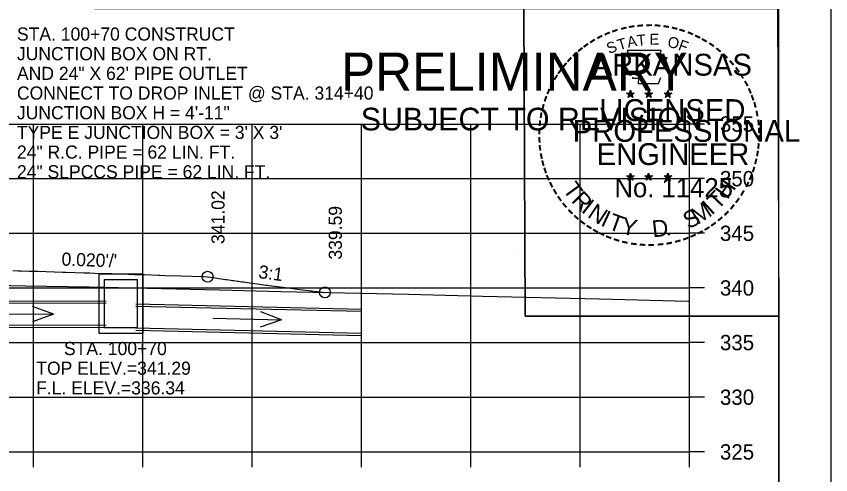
# Model space of a CAD drawing. Extents: x 1368122 to 1710785, y 373130 to 557566.
# Drawn here: x 1368777.3 to 1368851.8, y 373287.2 to 373329.2 of the extents above; entities that cross this region are included whole.
import ezdxf

# ---------------------------------------------------------------- set-up
doc = ezdxf.new("R2010")
doc.units = 0
for name, color, linetype in [('R_Axis', 7, 'Continuous'), ('R_Axis Annot', 7, 'Continuous'), ('R_Border', 7, 'Continuous'), ('R_Border PE', 7, 'Continuous'), ('R_Border Prem', 7, 'Continuous'), ('R_Exist Surface', 7, 'Continuous'), ('R_Fin Surface', 7, 'Continuous'), ('R_Grid', 7, 'Continuous'), ('R_No Plot', 7, 'Continuous'), ('R_Water', 7, 'Continuous'), ('R_Water Annot', 7, 'Continuous'), ('R_Xsect Elev', 7, 'Continuous'), ('R_Xsect Slope', 7, 'Continuous')]:
    doc.layers.add(name, color=color, linetype=linetype)

msp = doc.modelspace()

# ---------------------------------------------------------------- linework, layer by layer
at = {"layer": 'R_Axis'}
for p, q in [((1368838.881, 373289.309), (1368838.881, 373319.309)), ((1368840.281, 373319.309), (1368838.881, 373319.309)), ((1368840.281, 373314.309), (1368838.881, 373314.309)), ((1368840.281, 373309.309), (1368838.881, 373309.309)), ((1368840.281, 373304.309), (1368838.881, 373304.309)), ((1368840.281, 373299.309), (1368838.881, 373299.309)), ((1368840.281, 373294.309), (1368838.881, 373294.309)), ((1368538.881, 373289.309), (1368838.881, 373289.309)), ((1368778.881, 373287.909), (1368778.881, 373289.309)), ((1368788.881, 373287.909), (1368788.881, 373289.309)), ((1368798.881, 373287.909), (1368798.881, 373289.309)), ((1368808.881, 373287.909), (1368808.881, 373289.309)), ((1368818.881, 373287.909), (1368818.881, 373289.309)), ((1368828.881, 373287.909), (1368828.881, 373289.309)), ((1368838.881, 373287.909), (1368838.881, 373289.309)), ((1368840.281, 373289.309), (1368838.881, 373289.309))]:
    msp.add_line(p, q, dxfattribs=at)
at = {"layer": 'R_Border'}
msp.add_line((1368847.061, 373134.309), (1368847.061, 373339.769), dxfattribs=at)
at = {"layer": 'R_Border PE'}
for p, q in [((1368833.145, 373322.145), (1368833.494, 373322.034)), ((1368833.145, 373322.145), (1368833.398, 373322.1)), ((1368833.145, 373322.145), (1368833.382, 373322.023)), ((1368833.278, 373321.737), (1368833.494, 373322.034)), ((1368833.278, 373321.737), (1368833.404, 373321.981)), ((1368833.278, 373321.737), (1368833.492, 373321.954)), ((1368833.494, 373322.399), (1368833.453, 373322.147)), ((1368833.707, 373321.737), (1368833.492, 373321.951)), ((1368833.494, 373322.034), (1368833.494, 373322.399)), ((1368833.494, 373322.399), (1368833.543, 373322.149)), ((1368833.841, 373322.145), (1368833.494, 373322.034)), ((1368833.707, 373321.737), (1368833.494, 373322.034)), ((1368833.841, 373322.145), (1368833.555, 373322.096)), ((1368833.707, 373321.737), (1368833.57, 373322.028)), ((1368833.841, 373322.145), (1368833.637, 373322.043)), ((1368834.815, 373322.145), (1368835.164, 373322.034)), ((1368834.815, 373322.145), (1368835.068, 373322.1)), ((1368834.815, 373322.145), (1368835.052, 373322.023)), ((1368834.948, 373321.737), (1368835.164, 373322.034)), ((1368834.948, 373321.737), (1368835.074, 373321.981)), ((1368834.948, 373321.737), (1368835.162, 373321.954)), ((1368835.164, 373322.399), (1368835.123, 373322.147)), ((1368835.377, 373321.737), (1368835.162, 373321.951)), ((1368835.164, 373322.034), (1368835.164, 373322.399)), ((1368835.164, 373322.399), (1368835.213, 373322.149)), ((1368835.511, 373322.145), (1368835.164, 373322.034)), ((1368835.377, 373321.737), (1368835.164, 373322.034)), ((1368835.511, 373322.145), (1368835.225, 373322.096)), ((1368835.377, 373321.737), (1368835.24, 373322.028)), ((1368835.511, 373322.145), (1368835.307, 373322.043)), ((1368836.579, 373322.133), (1368836.928, 373322.022)), ((1368836.579, 373322.133), (1368836.832, 373322.088)), ((1368836.579, 373322.133), (1368836.816, 373322.011)), ((1368836.712, 373321.725), (1368836.928, 373322.022)), ((1368836.712, 373321.725), (1368836.838, 373321.969)), ((1368836.712, 373321.725), (1368836.926, 373321.942)), ((1368836.928, 373322.387), (1368836.887, 373322.135)), ((1368837.141, 373321.725), (1368836.926, 373321.939)), ((1368836.928, 373322.022), (1368836.928, 373322.387)), ((1368836.928, 373322.387), (1368836.977, 373322.137)), ((1368837.275, 373322.133), (1368836.928, 373322.022)), ((1368837.141, 373321.725), (1368836.928, 373322.022)), ((1368837.275, 373322.133), (1368836.989, 373322.084)), ((1368837.141, 373321.725), (1368837.004, 373322.016)), ((1368837.275, 373322.133), (1368837.071, 373322.031)), ((1368833.141, 373314.572), (1368833.49, 373314.461)), ((1368833.141, 373314.572), (1368833.394, 373314.527)), ((1368833.141, 373314.572), (1368833.378, 373314.45)), ((1368833.274, 373314.164), (1368833.49, 373314.461)), ((1368833.274, 373314.164), (1368833.4, 373314.408)), ((1368833.49, 373314.826), (1368833.449, 373314.574)), ((1368833.49, 373314.461), (1368833.49, 373314.826)), ((1368833.49, 373314.826), (1368833.539, 373314.576)), ((1368833.837, 373314.572), (1368833.49, 373314.461)), ((1368833.703, 373314.164), (1368833.49, 373314.461)), ((1368833.837, 373314.572), (1368833.551, 373314.523)), ((1368833.703, 373314.164), (1368833.566, 373314.455)), ((1368833.837, 373314.572), (1368833.633, 373314.47)), ((1368834.81, 373314.572), (1368835.159, 373314.461)), ((1368834.81, 373314.572), (1368835.063, 373314.527)), ((1368834.81, 373314.572), (1368835.047, 373314.45)), ((1368834.943, 373314.164), (1368835.159, 373314.461)), ((1368834.943, 373314.164), (1368835.069, 373314.408)), ((1368835.159, 373314.826), (1368835.118, 373314.574)), ((1368835.159, 373314.461), (1368835.159, 373314.826)), ((1368835.159, 373314.826), (1368835.208, 373314.576)), ((1368835.506, 373314.572), (1368835.159, 373314.461)), ((1368835.372, 373314.164), (1368835.159, 373314.461)), ((1368835.506, 373314.572), (1368835.22, 373314.523)), ((1368835.372, 373314.164), (1368835.235, 373314.455)), ((1368835.506, 373314.572), (1368835.302, 373314.47)), ((1368836.577, 373314.562), (1368836.926, 373314.451)), ((1368836.577, 373314.562), (1368836.83, 373314.517)), ((1368836.577, 373314.562), (1368836.814, 373314.44)), ((1368836.71, 373314.154), (1368836.926, 373314.451)), ((1368836.71, 373314.154), (1368836.836, 373314.398)), ((1368836.926, 373314.816), (1368836.885, 373314.564)), ((1368836.926, 373314.451), (1368836.926, 373314.816)), ((1368836.926, 373314.816), (1368836.975, 373314.566)), ((1368837.273, 373314.562), (1368836.926, 373314.451)), ((1368837.139, 373314.154), (1368836.926, 373314.451)), ((1368837.273, 373314.562), (1368836.987, 373314.513)), ((1368837.139, 373314.154), (1368837.002, 373314.445)), ((1368837.273, 373314.562), (1368837.069, 373314.46)), ((1368833.274, 373314.164), (1368833.488, 373314.381)), ((1368833.703, 373314.164), (1368833.488, 373314.378)), ((1368834.943, 373314.164), (1368835.157, 373314.381)), ((1368835.372, 373314.164), (1368835.157, 373314.378)), ((1368836.71, 373314.154), (1368836.924, 373314.371)), ((1368837.139, 373314.154), (1368836.924, 373314.368))]:
    msp.add_line(p, q, dxfattribs=at)
for points in [[(1368833.186, 373326.023), (1368833.455, 373325.196)], [(1368836.697, 373325.101), (1368836.839, 373325.385), (1368836.154, 373325.361), (1368836.302, 373326.023), (1368833.186, 373326.023)], [(1368833.678, 373323.6), (1368833.678, 373323.513), (1368834.241, 373323.494), (1368834.187, 373323.021), (1368836.057, 373323.021), (1368836.258, 373323.557)], [(1368833.494, 373322.399), (1368833.707, 373321.737), (1368833.145, 373322.145), (1368833.841, 373322.145), (1368833.278, 373321.737), (1368833.494, 373322.399)], [(1368835.164, 373322.399), (1368835.377, 373321.737), (1368834.815, 373322.145), (1368835.511, 373322.145), (1368834.948, 373321.737), (1368835.164, 373322.399)], [(1368836.928, 373322.387), (1368837.141, 373321.725), (1368836.579, 373322.133), (1368837.275, 373322.133), (1368836.712, 373321.725), (1368836.928, 373322.387)], [(1368833.49, 373314.826), (1368833.703, 373314.164), (1368833.141, 373314.572), (1368833.837, 373314.572), (1368833.274, 373314.164), (1368833.49, 373314.826)], [(1368835.159, 373314.826), (1368835.372, 373314.164), (1368834.81, 373314.572), (1368835.506, 373314.572), (1368834.943, 373314.164), (1368835.159, 373314.826)], [(1368836.926, 373314.816), (1368837.139, 373314.154), (1368836.577, 373314.562), (1368837.273, 373314.562), (1368836.71, 373314.154), (1368836.926, 373314.816)]]:
    msp.add_lwpolyline(points, dxfattribs=at)
for centre, radius in [((1368833.493, 373322.033), 0.172), ((1368833.493, 373322.033), 0.145), ((1368833.493, 373322.033), 0.116), ((1368833.493, 373322.033), 0.0991), ((1368833.493, 373322.033), 0.0747), ((1368833.493, 373322.033), 0.0495), ((1368833.493, 373322.033), 0.0296), ((1368835.163, 373322.033), 0.172), ((1368835.163, 373322.033), 0.145), ((1368835.163, 373322.033), 0.116), ((1368835.163, 373322.033), 0.0991), ((1368835.163, 373322.033), 0.0747), ((1368835.163, 373322.033), 0.0495), ((1368835.163, 373322.033), 0.0296), ((1368836.927, 373322.021), 0.172), ((1368836.927, 373322.021), 0.145), ((1368836.927, 373322.021), 0.116), ((1368836.927, 373322.021), 0.0991), ((1368836.927, 373322.021), 0.0747), ((1368836.927, 373322.021), 0.0495), ((1368836.927, 373322.021), 0.0296), ((1368833.489, 373314.46), 0.172), ((1368833.489, 373314.46), 0.145), ((1368833.489, 373314.46), 0.116), ((1368833.489, 373314.46), 0.0991), ((1368833.489, 373314.46), 0.0747), ((1368833.489, 373314.46), 0.0495), ((1368833.489, 373314.46), 0.0296), ((1368835.158, 373314.46), 0.172), ((1368835.158, 373314.46), 0.145), ((1368835.158, 373314.46), 0.116), ((1368835.158, 373314.46), 0.0991), ((1368835.158, 373314.46), 0.0747), ((1368835.158, 373314.46), 0.0495), ((1368835.158, 373314.46), 0.0296), ((1368836.925, 373314.45), 0.172), ((1368836.925, 373314.45), 0.145), ((1368836.925, 373314.45), 0.116), ((1368836.925, 373314.45), 0.0991), ((1368836.925, 373314.45), 0.0747), ((1368836.925, 373314.45), 0.0495), ((1368836.925, 373314.45), 0.0296)]:
    msp.add_circle(centre, radius, dxfattribs=at)
at = {"layer": 'R_Exist Surface'}
msp.add_lwpolyline([(1368730.668, 373305.5), (1368742.975, 373305.228), (1368748.02, 373305.144), (1368760.579, 373304.867), (1368765.89, 373304.772), (1368778.152, 373304.501), (1368783.988, 373304.399), (1368795.907, 373304.136), (1368801.515, 373303.991), (1368813.197, 373303.735), (1368819.946, 373303.558), (1368830.662, 373303.321), (1368838.751, 373303.106), (1368838.881, 373303.103)], dxfattribs=at)
at = {"layer": 'R_Fin Surface'}
msp.add_lwpolyline([(1368777.001, 373305.903), (1368777.475, 373305.889), (1368777.743, 373305.881), (1368778.501, 373305.859), (1368779.314, 373305.834), (1368781.531, 373305.766), (1368781.583, 373305.764), (1368781.687, 373305.761), (1368781.848, 373305.756), (1368783.519, 373305.704), (1368783.811, 373305.695), (1368783.992, 373305.689), (1368784.034, 373305.688), (1368784.485, 373305.673), (1368786.001, 373305.625), (1368786.021, 373305.624), (1368786.059, 373305.623), (1368786.948, 373305.593), (1368788.154, 373305.555), (1368789.042, 373305.527), (1368790.274, 373305.485), (1368790.385, 373305.481), (1368790.437, 373305.48), (1368790.965, 373305.463), (1368792.363, 373305.415), (1368794.359, 373305.347), (1368794.422, 373305.345), (1368794.808, 373305.332), (1368795.073, 373305.292), (1368795.112, 373305.286), (1368796.454, 373305.089), (1368796.56, 373305.074), (1368797.114, 373304.995), (1368797.206, 373304.981), (1368797.534, 373304.935), (1368797.638, 373304.92), (1368797.934, 373304.879), (1368798.093, 373304.856), (1368798.461, 373304.805), (1368799.129, 373304.714), (1368800.127, 373304.578), (1368800.287, 373304.557), (1368800.445, 373304.536), (1368801.707, 373304.372), (1368802.407, 373304.282), (1368803.263, 373304.175), (1368803.495, 373304.147), (1368804.246, 373304.055), (1368804.35, 373304.043), (1368805.542, 373303.903)], dxfattribs=at)
at = {"layer": 'R_Grid'}
for p, q in [((1368538.881, 373319.309), (1368838.881, 373319.309)), ((1368778.881, 373289.309), (1368778.881, 373319.309)), ((1368788.881, 373289.309), (1368788.881, 373319.309)), ((1368798.881, 373289.309), (1368798.881, 373319.309)), ((1368808.881, 373289.309), (1368808.881, 373319.309)), ((1368818.881, 373289.309), (1368818.881, 373319.309)), ((1368828.881, 373289.309), (1368828.881, 373319.309)), ((1368838.881, 373289.309), (1368838.881, 373319.309)), ((1368538.881, 373314.309), (1368838.881, 373314.309)), ((1368538.881, 373309.309), (1368838.881, 373309.309)), ((1368538.881, 373304.309), (1368838.881, 373304.309)), ((1368538.881, 373299.309), (1368838.881, 373299.309)), ((1368538.881, 373294.309), (1368838.881, 373294.309)), ((1368538.881, 373289.309), (1368838.881, 373289.309))]:
    msp.add_line(p, q, dxfattribs=at)
at = {"layer": 'R_No Plot'}
for p, q in [((1368823.095, 373307.434), (1368823.095, 373307.434)), ((1368769.953, 373303.165), (1368785.522, 373303.111)), ((1368788.239, 373302.858), (1368808.881, 373302.379)), ((1368769.953, 373300.749), (1368785.522, 373300.694)), ((1368788.239, 373300.441), (1368808.881, 373299.963))]:
    msp.add_line(p, q, dxfattribs=at)
for points in [[(1368518.473, 373343.664), (1368851.813, 373343.664), (1368851.813, 373130.326), (1368518.473, 373130.326)], [(1368764.801, 373339.769), (1368784.421, 373339.769), (1368784.421, 373329.889), (1368800.533, 373329.889), (1368823.732, 373329.889), (1368823.853, 373301.733), (1368847.061, 373301.733), (1368847.061, 373134.309), (1368530.881, 373134.309), (1368530.881, 373339.769)], [(1368823.732, 373329.889), (1368846.94, 373329.889), (1368847.061, 373301.733), (1368823.853, 373301.733)]]:
    msp.add_lwpolyline(points, close=True, dxfattribs=at)
for centre in [(1368794.808, 373305.332), (1368805.542, 373303.903)]:
    msp.add_circle(centre, 0.5, dxfattribs=at)
at = {"layer": 'R_Water'}
for p, q in [((1368769.953, 373302.957), (1368785.522, 373302.902)), ((1368788.239, 373302.649), (1368808.881, 373302.171)), ((1368769.953, 373300.957), (1368785.522, 373300.902)), ((1368788.239, 373300.649), (1368808.881, 373300.171))]:
    msp.add_line(p, q, dxfattribs=at)
for points in [[(1368786.881, 373305.596), (1368788.881, 373305.596), (1368788.881, 373300.149), (1368786.881, 373300.149), (1368784.881, 373300.149), (1368784.881, 373305.596)], [(1368786.881, 373305.096), (1368788.381, 373305.096), (1368788.381, 373300.649), (1368786.881, 373300.649), (1368785.381, 373300.649), (1368785.381, 373305.096)]]:
    msp.add_lwpolyline(points, close=True, dxfattribs=at)
at = {"layer": 'R_Water Annot'}
for p, q in [((1368780.722, 373301.91), (1368778.801, 373302.617)), ((1368774.438, 373301.932), (1368780.722, 373301.91)), ((1368780.722, 373301.91), (1368778.797, 373301.217)), ((1368801.574, 373301.378), (1368799.671, 373302.13)), ((1368795.292, 373301.549), (1368801.574, 373301.378)), ((1368801.574, 373301.378), (1368799.632, 373300.73))]:
    msp.add_line(p, q, dxfattribs=at)

# ---------------------------------------------------------------- texts
at = {"layer": 'R_Axis Annot'}
for s, p in [('355', (1368841.681, 373318.609)), ('350', (1368841.681, 373313.609)), ('345', (1368841.681, 373308.609)), ('340', (1368841.681, 373303.609)), ('335', (1368841.681, 373298.609)), ('330', (1368841.681, 373293.609)), ('325', (1368841.681, 373288.609))]:
    msp.add_text(s, height=1.4, dxfattribs=at).set_placement(p)
at = {"layer": 'R_Border PE'}
for s, height, rotation, p in [('-', 1.6, 19.17608, (1368831.934, 373327.15)), ('-', 1.6, 13.63015, (1368832.684, 373327.391)), ('-', 1.6, 10.21935, (1368833.362, 373327.553)), ('-', 1.6, 5.89682, (1368834.091, 373327.663)), ('-', 1.6, 0.18623, (1368834.863, 373327.735)), ('-', 1.6, 357.74304, (1368835.586, 373327.722)), ('-', 1.6, 352.16172, (1368836.33, 373327.666)), ('-', 1.6, 347.20489, (1368837.049, 373327.552)), ('-', 1.6, 342.3362, (1368837.684, 373327.397)), ('-', 1.6, 34.06357, (1368830.07, 373326.194)), ('-', 1.6, 28.79182, (1368830.667, 373326.564)), ('-', 1.6, 24.30721, (1368831.3, 373326.881)), ('T', 1, 16.4036, (1368832.455, 373326.032)), ('A', 1, 11.21318, (1368833.281, 373326.283)), ('T', 1, 6.02276, (1368834.13, 373326.449)), ('E', 1, 0.83234, (1368835.235, 373326.559)), ('O', 1, 350.4515, (1368836.839, 373326.349)), ('-', 1.6, 337.85509, (1368838.419, 373327.174)), ('-', 1.6, 334.12109, (1368839.05, 373326.903)), ('-', 1.6, 329.64089, (1368839.629, 373326.62)), ('-', 1.6, 38.95066, (1368829.016, 373325.421)), ('-', 1.6, 36.23174, (1368829.492, 373325.799)), ('S', 1, 21.59401, (1368831.541, 373325.701)), ('F', 1, 340.07066, (1368837.793, 373326.121)), ('-', 1.6, 325.86266, (1368840.272, 373326.259)), ('-', 1.6, 320.52971, (1368840.882, 373325.833)), ('-', 1.6, 42.96224, (1368828.583, 373325.004)), ('ARKANSAS', 2, 360, (1368830.039, 373323.735)), ('-', 1.6, 315.57859, (1368841.481, 373325.345)), ('-', 1.6, 50.61417, (1368827.732, 373324.04)), ('-', 1.6, 48.42305, (1368828.135, 373324.526)), ('-', 1.6, 309.87973, (1368842.05, 373324.795)), ('-', 1.6, 54.23247, (1368827.319, 373323.473)), ('-', 1.6, 306.65218, (1368842.575, 373324.193)), ('-', 1.6, 58.07063, (1368826.994, 373322.946)), ('-', 1.4, 303.67529, (1368843.061, 373323.625)), ('-', 1.6, 62.87135, (1368826.681, 373322.332)), ('-', 1.6, 299.66835, (1368843.38, 373323.018)), ('-', 1.6, 294.66279, (1368843.704, 373322.406)), ('-', 1.6, 72.39447, (1368826.203, 373321.091)), ('-', 1.6, 67.77427, (1368826.422, 373321.721)), ('DWB', 0.01, 360, (1368833.482, 373322.028)), ('DWB', 0.01, 360, (1368835.151, 373322.028)), ('DWB', 0.01, 360, (1368836.916, 373322.018)), ('-', 1.6, 290.57283, (1368843.961, 373321.829)), ('-', 1.6, 75.46096, (1368826.006, 373320.377)), ('LICENSED', 2, 360, (1368830.637, 373319.586)), ('-', 1.6, 285.12326, (1368844.195, 373321.249)), ('-', 1.6, 81.20126, (1368825.874, 373319.664)), ('-', 1.6, 280.54934, (1368844.395, 373320.507)), ('-', 1.6, 85.18634, (1368825.798, 373318.973)), ('PROFESSIONAL', 2, 360, (1368828.213, 373317.682)), ('-', 1.6, 276.59616, (1368844.557, 373319.739)), ('-', 1.6, 89.06224, (1368825.773, 373318.272)), ('-', 1.6, 274.33011, (1368844.617, 373319.017)), ('-', 1.6, 94.19588, (1368825.808, 373317.547)), ('-', 1.6, 269.94067, (1368844.651, 373318.385)), ('-', 1.6, 98.94793, (1368825.88, 373316.88)), ('ENGINEER', 2, 360, (1368830.4, 373315.557)), ('-', 1.6, 263.5172, (1368844.632, 373317.719)), ('-', 1.6, 101.71495, (1368826.015, 373316.147)), ('-', 1.6, 260.99529, (1368844.561, 373317.065)), ('-', 1.6, 105.45785, (1368826.177, 373315.552)), ('-', 1.6, 255.7626, (1368844.451, 373316.387)), ('-', 1.6, 109.08742, (1368826.392, 373314.921)), ('-', 1.6, 252.86809, (1368844.27, 373315.667)), ('-', 1.6, 114.06432, (1368826.646, 373314.325)), ('DWB', 0.01, 360, (1368833.478, 373314.456)), ('DWB', 0.01, 360, (1368835.147, 373314.456)), ('DWB', 0.01, 360, (1368836.914, 373314.446)), ('-', 1.6, 247.88866, (1368844.047, 373314.994)), ('-', 1.6, 115.72885, (1368826.951, 373313.707)), ('T', 1.54, 306.04056, (1368827.25, 373313.299)), ('No. 11425', 1.757, 360, (1368832.028, 373312.606)), ('H', 1.54, 54.60883, (1368842.37, 373312.334)), ('-', 1.6, 244.61971, (1368843.785, 373314.365)), ('-', 1.6, 120.44712, (1368827.308, 373313.121)), ('R', 1.54, 314.00497, (1368828.013, 373312.251)), ('T', 1.54, 46.64442, (1368841.481, 373311.391)), ('-', 1.6, 239.07125, (1368843.391, 373313.613)), ('-', 1.6, 125.89344, (1368827.711, 373312.56)), ('I', 1.54, 321.96938, (1368828.913, 373311.319)), ('M', 1.54, 32.65632, (1368839.635, 373310.066)), ('I', 1.54, 42.11359, (1368840.919, 373310.913)), ('-', 1.6, 233.84524, (1368842.989, 373312.96)), ('-', 1.6, 130.71812, (1368828.173, 373312.008)), ('-', 1.6, 134.22381, (1368828.69, 373311.463)), ('N', 1.54, 326.50021, (1368829.48, 373310.847)), ('S', 1.54, 26.9312, (1368838.796, 373309.66)), ('-', 1.6, 231.25377, (1368842.559, 373312.394)), ('-', 1.6, 138.93382, (1368829.215, 373310.999)), ('I', 1.54, 335.36034, (1368830.688, 373310.061)), ('T', 1.54, 339.89117, (1368831.349, 373309.734)), ('Y', 1.54, 347.85558, (1368832.566, 373309.288)), ('-', 1.6, 221.08509, (1368841.558, 373311.321)), ('-', 1.6, 225.76533, (1368842.08, 373311.83)), ('-', 1.6, 144.64634, (1368829.771, 373310.593)), ('-', 1.6, 148.08978, (1368830.332, 373310.222)), ('D', 1.54, 6.39691, (1368835.551, 373308.93)), ('-', 1.6, 212.24909, (1368840.475, 373310.462)), ('-', 1.6, 215.73633, (1368841.009, 373310.849)), ('-', 1.6, 151.57039, (1368830.911, 373309.897)), ('-', 1.6, 154.60019, (1368831.433, 373309.65)), ('.', 1.54, 13.76417, (1368836.743, 373309.057)), ('-', 1.6, 204.25161, (1368839.293, 373309.797)), ('-', 1.6, 207.35684, (1368839.917, 373310.116)), ('-', 1.6, 158.56121, (1368832.057, 373309.396)), ('-', 1.6, 162.79826, (1368832.744, 373309.183)), ('-', 1.6, 167.55551, (1368833.459, 373309.019)), ('-', 1.6, 173.11546, (1368834.231, 373308.909)), ('-', 1.6, 191.28576, (1368837.268, 373309.083)), ('-', 1.6, 195.47429, (1368837.997, 373309.282)), ('-', 1.6, 200.71842, (1368838.674, 373309.524)), ('-', 1.6, 176.51827, (1368834.979, 373308.856)), ('-', 1.6, 181.59176, (1368835.723, 373308.875)), ('-', 1.6, 185.81666, (1368836.532, 373308.951))]:
    msp.add_text(s, height=height, rotation=rotation, dxfattribs=at).set_placement(p)
at = {"layer": 'R_Border Prem'}
for s, height, p in [('PRELIMINARY', 3.5, (1368807.012, 373322.353)), ('DWB', 0.01, (1368807.758, 373324.202)), ('SUBJECT TO REVISION', 2.07511, (1368808.821, 373318.724))]:
    msp.add_text(s, height=height, rotation=360, dxfattribs=at).set_placement(p)
at = {"layer": 'R_Water Annot'}
for s, p in [('STA. 100+70 CONSTRUCT', (1368777.369, 373326.943)), ('JUNCTION BOX ON RT.', (1368777.369, 373325.143)), ('AND 24" X 62\' PIPE OUTLET', (1368777.369, 373323.343)), ('CONNECT TO DROP INLET @ STA. 314+40', (1368777.369, 373321.543)), ('JUNCTION BOX H = 4\'-11"', (1368777.369, 373319.743)), ("TYPE E JUNCTION BOX = 3' X 3'", (1368777.369, 373317.943)), ('24" R.C. PIPE = 62 LIN. FT.', (1368777.369, 373316.143)), ('24" SLPCCS PIPE = 62 LIN. FT.', (1368777.369, 373314.343)), ('STA. 100+70', (1368781.669, 373298.165)), ('TOP ELEV.=341.29', (1368779.137, 373296.365)), ('F.L. ELEV.=336.34', (1368779.123, 373294.565))]:
    msp.add_text(s, height=1.2, dxfattribs=at).set_placement(p)
at = {"layer": 'R_Xsect Elev'}
for s, p in [('341.02', (1368796.358, 373308.332)), ('339.59', (1368807.092, 373306.903))]:
    msp.add_text(s, height=1.2, rotation=90, dxfattribs=at).set_placement(p)
at = {"layer": 'R_Xsect Slope'}
for s, rotation, p in [("0.020'/'", 358.17654, (1368781.434, 373306.358)), ('3:1', 352.41687, (1368799.417, 373305.222))]:
    msp.add_text(s, height=1.2, rotation=rotation, dxfattribs=at).set_placement(p)

doc.saveas('drawing.dxf')
